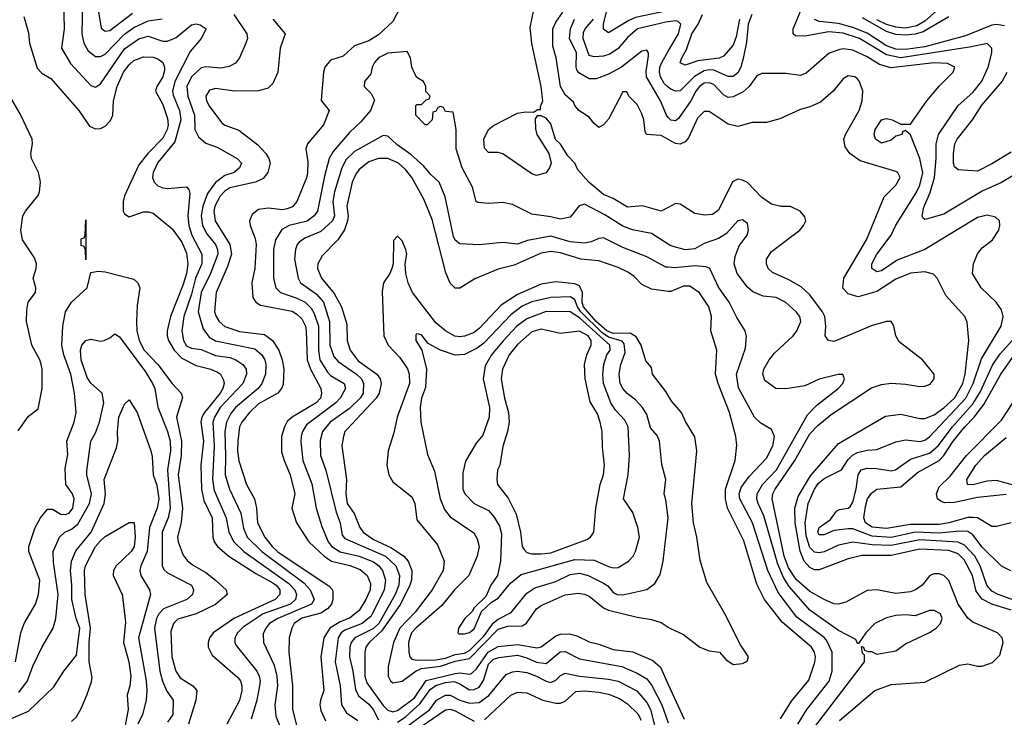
# Model space of a CAD drawing. Header units: inches. Extents: x 1793402 to 1900366, y 320852 to 470679.
# Tile 312 of 604: x 1847293 to 1851402, y 422338 to 425248. Entities that reach past the tile are written whole.
import ezdxf

# ---------------------------------------------------------------- set-up
doc = ezdxf.new("R2010")
doc.units = ezdxf.units.IN
doc.header["$MEASUREMENT"] = 0
doc.layers.add('B8442', color=7, linetype='Continuous')
doc.layers.add('B8452', color=7, linetype='Continuous')

msp = doc.modelspace()

# ---------------------------------------------------------------- linework, layer by layer
at = {"layer": 'B8442', "color": 4}
for points, elevation in [([(1850000, 425288.7), (1849990, 425283.5), (1849862.8, 425257.2), (1849834.6, 425245.4), (1849750, 425194), (1849730, 425208.7), (1849729.6, 425229.6), (1849758.4, 425350), (1849785.7, 425390), (1849810, 425405.5), (1849930, 425443.1), (1850000, 425482.4)], 304), ([(1847476.3, 425330), (1847479.3, 425210), (1847467.3, 425130), (1847505.5, 425065.5), (1847590, 424974), (1847610, 424966.8), (1847630, 424980.7), (1847730, 425126.4), (1847790, 425168.7), (1847830, 425179.5), (1847890, 425159.3), (1847910, 425159.3), (1847946.3, 425173.7), (1848010, 425227.3), (1848030, 425230.6), (1848046.8, 425226.8), (1848071.3, 425210), (1848050.7, 425170), (1848004.9, 425115.1), (1847940.9, 424990), (1847931.6, 424950), (1847933.9, 424933.9), (1847960.3, 424870), (1847966.3, 424830), (1847940.8, 424739.2), (1847870, 424652.3), (1847850.7, 424610.7), (1847848, 424590), (1847854.8, 424570), (1847870, 424554.8), (1847890, 424547.3), (1847910, 424544.9), (1847990, 424550.8), (1847999.8, 424539.8), (1848002.8, 424522.8), (1847995.6, 424430), (1847999, 424390), (1848011.6, 424350), (1848054, 424270), (1848053.1, 424230), (1848026.9, 424170), (1848010, 424102.7), (1847978.9, 424010), (1847970.4, 423950), (1847976.4, 423910), (1847990, 423888.4), (1848010, 423878.4), (1848050, 423872.2), (1848110, 423847.2), (1848170, 423839.5), (1848194.8, 423830), (1848224, 423810), (1848238, 423790), (1848239.3, 423770), (1848224.9, 423730), (1848130.3, 423630), (1848106.3, 423590), (1848099.6, 423570), (1848104.4, 423470), (1848098.5, 423330), (1848104.8, 423284.8), (1848155.3, 423170), (1848166.7, 423110), (1848186.4, 423070), (1848228.4, 423030), (1848416.3, 422896.3), (1848441.1, 422870), (1848448.8, 422850), (1848444.9, 422830), (1848423.8, 422810), (1848310, 422769.8), (1848226.1, 422713.9), (1848202.4, 422690), (1848190.5, 422670), (1848190.5, 422650), (1848197.3, 422637.3), (1848283, 422530), (1848292.7, 422510), (1848296.4, 422490), (1848294, 422470), (1848283.1, 422410), (1848259.1, 422330)], 308), ([(1847555.3, 425330), (1847552.4, 425190), (1847560.5, 425150), (1847578.7, 425118.7), (1847610, 425095.5), (1847630, 425094.9), (1847650, 425104.4), (1847730, 425187.4), (1847770, 425215.6), (1847830, 425244.2), (1847887.6, 425252.4)], 312), ([(1847621.3, 425290), (1847633.7, 425213.7), (1847650, 425200.7), (1847670, 425203), (1847764.1, 425275.9)], 316), ([(1848881.1, 425298.9), (1848850, 425241.2), (1848790, 425185.1), (1848750, 425160.7), (1848690, 425139.5), (1848643.1, 425096.9), (1848590, 425079.6), (1848567.2, 425050), (1848561.1, 425030), (1848551.3, 424911.3), (1848584.7, 424870), (1848561, 424810), (1848494.8, 424730), (1848486.8, 424710), (1848495.9, 424655.9), (1848494.4, 424610), (1848490, 424588.7), (1848450.3, 424489.7), (1848431.8, 424468.2), (1848410, 424459.6), (1848390, 424455.6), (1848330, 424462.4), (1848290, 424456.9), (1848263.8, 424436.2), (1848252.7, 424410), (1848254.4, 424390), (1848275.8, 424335.8), (1848280.3, 424310), (1848274.4, 424210), (1848262.4, 424150), (1848266, 424090), (1848279.1, 424070), (1848298, 424058), (1848430, 424031.8), (1848450, 424020.4), (1848470, 424000.5), (1848485.3, 423970), (1848488.8, 423950), (1848492.9, 423830), (1848507, 423790), (1848550.4, 423710), (1848552.7, 423690), (1848548.2, 423670), (1848530, 423649.7), (1848430.6, 423590), (1848410, 423572), (1848398, 423550), (1848385.5, 423510), (1848386.2, 423446.2), (1848396.3, 423410), (1848422.4, 423350), (1848441.6, 423270), (1848428.5, 423210), (1848448, 423150), (1848499.3, 423070), (1848564.4, 423010), (1848594, 422990), (1848671.1, 422971.1), (1848714.1, 422954.1), (1848743.8, 422930), (1848756.7, 422896.7), (1848755.3, 422870), (1848738, 422830), (1848710, 422783.6), (1848670, 422752.3), (1848630, 422736.5), (1848587, 422710), (1848563.1, 422670), (1848550.3, 422590), (1848562, 422450), (1848548.9, 422410), (1848546.3, 422390), (1848550, 422366), (1848570, 422322.8)], 324), ([(1847310, 425262), (1847330, 425194), (1847334, 425150), (1847366.2, 425046.2), (1847385.8, 425025.8), (1847423.4, 425003.4), (1847540.7, 424870), (1847584.2, 424804.2), (1847610, 424793), (1847630, 424794.9), (1847650, 424803.8), (1847672.7, 424827.3), (1847681.6, 424850), (1847684.2, 424910), (1847699.7, 424970), (1847726.3, 425030), (1847750, 425060.5), (1847770, 425078), (1847810, 425093), (1847850, 425092.4), (1847870, 425084.9), (1847890.7, 425070), (1847898, 425050), (1847897.1, 425037.1), (1847890.4, 425010), (1847866, 424970), (1847860.7, 424950), (1847890, 424894.8), (1847910, 424836), (1847912.7, 424810), (1847908.9, 424790), (1847890, 424754), (1847828.2, 424690), (1847790, 424642.7), (1847730, 424514), (1847724.9, 424490), (1847725.5, 424450), (1847730, 424438), (1847750, 424426), (1847810, 424446.8), (1847830, 424447.3), (1847850, 424441), (1847930, 424376), (1847970, 424320.7), (1847990, 424274.8), (1847995.6, 424230), (1847989, 424190), (1847975.9, 424144.1), (1847922, 424010), (1847908.5, 423950), (1847908.7, 423930), (1847914.9, 423910), (1847938.3, 423870), (1847970, 423836), (1848030, 423805.3), (1848090.3, 423790.3), (1848118.5, 423778.5), (1848130.7, 423770), (1848144.4, 423744.4), (1848146.4, 423730), (1848141.3, 423710), (1848130.3, 423690), (1848064.6, 423610), (1848052.9, 423590), (1848049.1, 423570), (1848060.7, 423490), (1848049.1, 423390), (1848051.4, 423290), (1848062.4, 423242.4), (1848096, 423170), (1848099.5, 423090), (1848104.4, 423070), (1848119.3, 423050), (1848166, 423010), (1848278.2, 422938.2), (1848350, 422899.6), (1848363.7, 422890), (1848378.9, 422870), (1848379.5, 422850), (1848359.3, 422830), (1848190, 422751), (1848100.5, 422690), (1848086, 422670), (1848079.3, 422650), (1848079.3, 422630), (1848096.7, 422596.7), (1848203.9, 422503.9), (1848214.9, 422490), (1848220.4, 422470), (1848220.4, 422450), (1848210, 422408.7), (1848158, 422310)], 304), ([(1848186.8, 425270), (1848240.7, 425190), (1848244, 425170), (1848237.3, 425150), (1848211, 425090), (1848193.4, 425066.6), (1848167.1, 425052.9), (1848133.2, 425046.8), (1848070, 425052), (1848050, 425047), (1848010, 425009.4), (1847990.4, 424970), (1847995.3, 424930), (1848022.6, 424850), (1848024.4, 424790), (1848039.3, 424759.3), (1848070, 424734), (1848117.3, 424717.3), (1848201, 424670), (1848218.8, 424650), (1848210.8, 424630), (1848188.5, 424611.5), (1848150, 424598), (1848110, 424569.6), (1848077.2, 424522.8), (1848056.9, 424470), (1848050.3, 424430), (1848056.5, 424390), (1848074.5, 424354.5), (1848110.3, 424310), (1848118.9, 424290), (1848120.3, 424270), (1848090.2, 424189.8), (1848050.3, 424110), (1848038.3, 424030), (1848058.5, 423958.5), (1848084.5, 423924.5), (1848110, 423908.7), (1848275.2, 423875.2), (1848303.8, 423850), (1848315.8, 423830), (1848320.4, 423810), (1848318.4, 423770), (1848303.8, 423730), (1848288, 423710), (1848194, 423630), (1848174.4, 423605.6), (1848156.5, 423570), (1848149, 423530), (1848152.8, 423427.2), (1848150.3, 423350), (1848168.5, 423290), (1848215.8, 423190), (1848226.8, 423126.8), (1848243.1, 423090), (1848303.1, 423030), (1848479.1, 422899.1), (1848504.9, 422870), (1848522, 422830), (1848510.7, 422810), (1848370.6, 422750), (1848336.3, 422730), (1848320.5, 422710), (1848310, 422686), (1848310.5, 422650), (1848354.9, 422554.9), (1848365.7, 422510), (1848368.7, 422470), (1848357.6, 422390), (1848362.6, 422342.6), (1848396.7, 422256.7)], 312), ([(1848350, 425251.3), (1848401, 425190), (1848380.7, 425130), (1848370.7, 425030), (1848350, 424982), (1848330, 424962.7), (1848290, 424952), (1848190, 424949.6), (1848110, 424962), (1848084.9, 424955.1), (1848070.6, 424930), (1848073.4, 424910), (1848086, 424886), (1848137.5, 424817.5), (1848150, 424808), (1848208.1, 424788.1), (1848286.9, 424726.9), (1848320.5, 424690), (1848332.7, 424670), (1848338, 424650), (1848328.5, 424611.5), (1848310, 424586.6), (1848278, 424570), (1848170, 424546.6), (1848150, 424533.3), (1848130, 424511.8), (1848107.7, 424470), (1848104, 424450), (1848109.2, 424409.2), (1848170.2, 424310.2), (1848176.5, 424270), (1848160.5, 424219.5), (1848113.4, 424110), (1848106.4, 424030), (1848112.7, 424010), (1848126, 423990), (1848149.1, 423969.1), (1848210, 423947.4), (1848314.8, 423934.8), (1848348, 423910), (1848374.4, 423870), (1848388.5, 423830), (1848394.9, 423790), (1848393.1, 423726.9), (1848386.4, 423710), (1848370.6, 423690), (1848290, 423646), (1848252.4, 423610), (1848220.4, 423570), (1848210.3, 423549.7), (1848203.1, 423490), (1848201.7, 423450), (1848207.7, 423407.7), (1848239.3, 423310), (1848272.7, 423250), (1848281.3, 423210), (1848285.3, 423150), (1848315.8, 423090), (1848347.2, 423050), (1848370, 423028.9), (1848584.9, 422884.9), (1848598.4, 422870), (1848600.7, 422860.7), (1848600.3, 422830), (1848594.6, 422810), (1848578, 422790), (1848550, 422772.9), (1848470, 422751.9), (1848439.3, 422730), (1848428.4, 422710), (1848418.4, 422670), (1848415.8, 422610), (1848432, 422470), (1848432.4, 422370), (1848477, 422190)], 316), ([(1850000, 424465.3), (1849970, 424449.3), (1849892.1, 424472.1), (1849830, 424466.6), (1849770, 424502), (1849730, 424519.5), (1849670, 424569.6), (1849622.7, 424622.7), (1849609.4, 424650), (1849581.1, 424681.1), (1849550, 424729), (1849529.3, 424749.3), (1849510, 424814), (1849490, 424838), (1849470, 424848), (1849452.7, 424847.3), (1849444.7, 424835.3), (1849446.4, 424793.6), (1849451, 424770), (1849501, 424690), (1849511, 424650), (1849504.7, 424630), (1849490.7, 424609.3), (1849450, 424599), (1849430, 424605.2), (1849310, 424689), (1849290, 424694), (1849250, 424694), (1849232.9, 424712.9), (1849229.6, 424750.4), (1849249.4, 424790), (1849270, 424807.3), (1849370, 424858.8), (1849404.7, 424864.7), (1849438, 424862), (1849454, 424874), (1849466, 424874), (1849466, 424886), (1849476, 424910), (1849469.6, 424970), (1849429.8, 425149.8), (1849424, 425216), (1849438, 425282)], 324), ([(1850000, 424748.7), (1849970, 424765.6), (1849908.7, 424770), (1849902.7, 424782.7), (1849898, 424830), (1849890, 424855.3), (1849870, 424895.3), (1849835.3, 424930), (1849827.3, 424947.3), (1849810, 424948), (1849750, 424834), (1849730, 424809.2), (1849710, 424799), (1849690, 424815.3), (1849670, 424841.2), (1849626, 424870), (1849609.4, 424890), (1849604.1, 424904.1), (1849570, 424935.1), (1849550, 424969.3), (1849531.6, 425090), (1849518.3, 425138.3), (1849517.6, 425210), (1849530, 425238.8), (1849559.6, 425280.4)], 316), ([(1850000, 424840.9), (1849992, 424850), (1849967.8, 424910), (1849909.6, 425010), (1849907.8, 425032.2), (1849917.5, 425097.5), (1849917.2, 425110), (1849910, 425122), (1849890, 425117.2), (1849804, 425050), (1849750, 425021.6), (1849698.5, 425001.5), (1849670, 425002), (1849626.6, 425026.6), (1849618.7, 425038.7), (1849615.1, 425050), (1849616.8, 425110), (1849588, 425170), (1849591.1, 425210), (1849608.8, 425251.2)], 312), ([(1850000, 425239.2), (1849990, 425237.7), (1849870.8, 425210), (1849830, 425174), (1849791.1, 425128.9), (1849755.9, 425104.1), (1849730, 425096.9), (1849690, 425093.6), (1849670, 425099.5), (1849644.4, 425170), (1849645.5, 425194.5), (1849653.3, 425210), (1849687.3, 425250)], 308), ([(1850000, 424311.7), (1849930, 424357), (1849850, 424372), (1849810, 424387.6), (1849734.9, 424434.9), (1849650, 424479), (1849627.9, 424472.1), (1849590, 424424), (1849550, 424416), (1849510, 424426.6), (1849430, 424437.2), (1849350, 424477.2), (1849310, 424485.2), (1849250, 424481.2), (1849205.2, 424485.2), (1849198, 424490), (1849182.7, 424550), (1849139.5, 424630), (1849115.1, 424710), (1849114, 424790), (1849102, 424862), (1849070, 424866), (1849062, 424882), (1849050, 424886), (1849038, 424882), (1849030, 424866), (1849018, 424862), (1849014, 424830), (1848994, 424810), (1848986, 424810), (1848946, 424850), (1848946, 424890), (1848950, 424894), (1848970, 424894), (1848990, 424914), (1849002, 424918), (1849006, 424930), (1848988.4, 424948.4), (1848988, 424970), (1848978, 424990), (1848950, 425008), (1848942, 425022), (1848929.2, 425050), (1848924, 425090), (1848910, 425115.3), (1848830, 425109.3), (1848791, 425090), (1848774, 425070), (1848764, 425050), (1848758, 425022), (1848732, 424990), (1848731.3, 424970), (1848759.9, 424939.9), (1848773.4, 424913.4), (1848757.3, 424870), (1848717.3, 424822.7), (1848670, 424778), (1848602, 424698), (1848584.9, 424670), (1848564.8, 424595.2), (1848536.4, 424450), (1848521.6, 424430), (1848492.3, 424407.7), (1848418, 424390), (1848387, 424373), (1848360.5, 424330), (1848352.7, 424290), (1848353, 424170), (1848362, 424130), (1848381, 424110), (1848450, 424087.2), (1848484.9, 424070), (1848510, 424045.5), (1848522.6, 424022.6), (1848540.8, 423970), (1848539.6, 423870), (1848546.3, 423830), (1848577.4, 423777.4), (1848590, 423764.4), (1848647.3, 423730), (1848652.7, 423710), (1848630.4, 423670), (1848612.4, 423650), (1848490, 423558.4), (1848474, 423530), (1848468.5, 423510), (1848466.9, 423486.9), (1848475.3, 423410), (1848511.8, 423311.8), (1848530.4, 423210), (1848553.5, 423133.5), (1848581.1, 423070), (1848596.4, 423050), (1848630, 423028.9), (1848710, 423010.2), (1848770, 422987), (1848791.1, 422971.1), (1848807, 422950), (1848820.3, 422910), (1848814.6, 422870), (1848759.5, 422760.5), (1848723, 422730), (1848650, 422701.1), (1848634.4, 422690), (1848622.6, 422670), (1848610.3, 422570), (1848630.3, 422470), (1848635.8, 422390), (1848657, 422357), (1848704.9, 422324.9)], 328), ([(1850000, 424967.4), (1849982.5, 424982.5), (1849967.1, 425010), (1849963.1, 425030), (1849964.8, 425050), (1849972.8, 425070), (1850000, 425117)], 308), ([(1847287, 423533), (1847330, 423594.8), (1847370, 423624.7), (1847387, 423710), (1847387.3, 423790), (1847383.6, 423810), (1847377.6, 423830), (1847344.2, 423890), (1847322, 423990), (1847322.7, 424037.3), (1847329.3, 424070), (1847359, 424110), (1847361.2, 424130), (1847349, 424170), (1847362, 424210), (1847363.6, 424230), (1847355.1, 424255.1), (1847304.5, 424330), (1847298, 424370), (1847306, 424430), (1847317.2, 424450), (1847370, 424514.8), (1847376.3, 424530), (1847380.5, 424570), (1847371.2, 424611.2), (1847342, 424670), (1847339.5, 424690), (1847347.3, 424730), (1847345.6, 424750), (1847295.1, 424855.1), (1847251.6, 424930)], 304), ([(1850000, 424215.5), (1849990, 424216.3), (1849910, 424259.5), (1849810, 424298.4), (1849730, 424338), (1849710, 424336), (1849678, 424322), (1849650, 424316.2), (1849590, 424322), (1849510, 424344.7), (1849412.1, 424327.9), (1849370, 424312.3), (1849310, 424319.3), (1849210, 424309.2), (1849130, 424313.2), (1849110, 424329), (1849103.9, 424343.9), (1849069.4, 424509.4), (1849044, 424570), (1849010, 424601.2), (1848978.7, 424638.7), (1848926, 424686), (1848867.2, 424727.2), (1848830, 424762.7), (1848810, 424766), (1848690, 424698.4), (1848655.2, 424664.8), (1848638, 424630), (1848607.4, 424530), (1848600.3, 424490), (1848607, 424430), (1848599.3, 424410), (1848550, 424364.5), (1848483.4, 424336.6), (1848459.9, 424320.1), (1848450.6, 424310), (1848443.8, 424290), (1848440.5, 424250), (1848454.9, 424170), (1848465.5, 424150), (1848530, 424105.3), (1848560.9, 424070), (1848586.5, 423990), (1848587.7, 423890), (1848603.8, 423843.8), (1848622.5, 423822.5), (1848698.4, 423770), (1848719.3, 423750), (1848728.5, 423730), (1848726.7, 423690), (1848713.7, 423670), (1848670, 423626.3), (1848588.4, 423570), (1848557.1, 423530), (1848547.1, 423492.9), (1848548.4, 423430), (1848570.5, 423369.5), (1848613.3, 423193.3), (1848630.4, 423150), (1848638.4, 423098.4), (1848650, 423083.8), (1848820.4, 423010), (1848863.1, 422970), (1848878, 422930), (1848875.2, 422890), (1848859.6, 422850), (1848792.1, 422730), (1848770, 422708.7), (1848692.4, 422670), (1848676.5, 422650), (1848670.3, 422630), (1848668.9, 422590), (1848683.7, 422530), (1848694.1, 422454.1), (1848707.7, 422427.7), (1848750, 422392.4), (1848768.4, 422370), (1848790, 422327.7)], 332), ([(1850000, 424115.2), (1849930, 424124), (1849890, 424143.7), (1849856.8, 424176.8), (1849833.3, 424193.3), (1849790, 424214), (1849710, 424242.6), (1849635.3, 424250), (1849550, 424275.8), (1849510, 424282), (1849470, 424275.1), (1849356.2, 424223.8), (1849290, 424207), (1849192.3, 424167.7), (1849130, 424129), (1849110, 424129), (1849090, 424148.7), (1849071.7, 424191.7), (1849014.6, 424414.6), (1848980.1, 424500.1), (1848929.8, 424589.8), (1848903.6, 424623.6), (1848874, 424650), (1848830, 424669.7), (1848790, 424669.7), (1848750, 424655.1), (1848710, 424623.7), (1848695.8, 424604.2), (1848681.3, 424570), (1848658.4, 424470), (1848663.7, 424430), (1848661.7, 424410), (1848648.2, 424371.8), (1848620.4, 424330), (1848556.1, 424263.9), (1848537.3, 424230), (1848536.3, 424210), (1848553, 424170), (1848606, 424106), (1848635.5, 424050), (1848658, 423978), (1848660.4, 423910), (1848672.2, 423870), (1848705.7, 423825.7), (1848783.1, 423770), (1848798, 423750), (1848801.7, 423730), (1848792.9, 423690), (1848781.1, 423670), (1848659.5, 423540.5), (1848650.6, 423530), (1848644, 423510), (1848637.3, 423470), (1848656.4, 423330), (1848654, 423270), (1848660.2, 423230), (1848689, 423189), (1848712.7, 423130), (1848726, 423110), (1848770, 423079.6), (1848845.4, 423045.4), (1848895.8, 423010), (1848914.6, 422990), (1848929, 422950), (1848928, 422910), (1848921.8, 422890), (1848882.6, 422810), (1848802.7, 422697.3), (1848752, 422650), (1848737.6, 422630), (1848733.7, 422610), (1848733.8, 422510), (1848742.5, 422482.5), (1848810, 422387.2), (1848830, 422367.6), (1848850, 422361.5), (1848870, 422366.5), (1848940.5, 422419.5), (1848990, 422491.8), (1849110, 422520.9), (1849130, 422523.2), (1849170, 422518), (1849178.8, 422521.2), (1849200.2, 422539.8), (1849248.4, 422610), (1849290, 422632.8), (1849370, 422641.6), (1849452.7, 422627.3), (1849470, 422632.2), (1849530, 422677.6), (1849550, 422684.9), (1849586.7, 422686.7), (1849617.7, 422677.7), (1849670, 422653), (1849710, 422643.8), (1849770, 422621.3), (1849851.8, 422611.8), (1849934.7, 422574.7), (1849967.1, 422547.1), (1850000, 422474.9)], 336), ([(1850000, 423680.4), (1849990, 423697.2), (1849934, 423770), (1849930, 423798), (1849905.6, 423825.6), (1849887.3, 423890), (1849865.6, 423925.6), (1849841.3, 423941.3), (1849770, 423939.3), (1849743.2, 423950), (1849698.8, 423990), (1849646.2, 424050), (1849641.1, 424070), (1849642, 424110), (1849630, 424138), (1849610, 424146), (1849530, 424154.3), (1849470, 424144.7), (1849370, 424102.6), (1849302.4, 424057.6), (1849210, 423959.5), (1849190, 423943.6), (1849150, 423928), (1849130, 423924.7), (1849108.5, 423928.5), (1849069.8, 423949.8), (1849030, 423983.6), (1848932, 424110), (1848914.5, 424150), (1848904, 424190), (1848902, 424230), (1848908.7, 424270), (1848904, 424290), (1848890, 424326), (1848870, 424346), (1848852.7, 424327.3), (1848851.3, 424230), (1848846, 424210), (1848838, 424190), (1848811, 424150), (1848805.2, 424114.8), (1848813.4, 423930), (1848830.4, 423890.4), (1848879.4, 423839.4), (1848911.3, 423791.3), (1848918.9, 423770), (1848919.6, 423730), (1848868.2, 423590), (1848855.2, 423524.8), (1848830.6, 423450), (1848826, 423390), (1848834, 423350), (1848850, 423321), (1848930, 423258), (1848942, 423230), (1848950, 423162), (1849037.1, 423057.1), (1849064.9, 422990), (1849060.7, 422950), (1849014.4, 422870), (1848943.9, 422776.1), (1848879, 422710), (1848853.1, 422650), (1848830.4, 422550), (1848830.4, 422510), (1848840.5, 422490), (1848850, 422482.4), (1848890, 422488.7), (1848948, 422532), (1848970, 422541.9), (1849050, 422550.8), (1849110, 422572.1), (1849170, 422583.2), (1849290, 422706.2), (1849330, 422718.8), (1849390, 422720.3), (1849408.5, 422731.5), (1849449.6, 422790), (1849470, 422804.4), (1849570, 422848.4), (1849624.4, 422855.6), (1849650, 422852.2), (1849670, 422843.8), (1849730, 422794.9), (1849750, 422784.9), (1849870, 422755.3), (1849930, 422746), (1849970, 422733.4), (1850000, 422714.6)], 344), ([(1847276.3, 422570), (1847297.6, 422690), (1847312.3, 422730), (1847359.3, 422810), (1847372.3, 422850), (1847378, 422910), (1847331.6, 423030), (1847331.6, 423050), (1847357.6, 423130), (1847379.5, 423170), (1847410, 423206.8), (1847430, 423206.8), (1847465.3, 423185.3), (1847484.1, 423184.1), (1847499.3, 423190), (1847515.1, 423210), (1847520.9, 423250), (1847513.2, 423270), (1847486, 423310), (1847483.6, 423376.4), (1847494.8, 423434.8), (1847489.5, 423490), (1847520.7, 423570), (1847529.6, 423610), (1847522.4, 423690), (1847507.3, 423770), (1847477.3, 423850), (1847468.5, 423890), (1847472.7, 423970), (1847484.5, 424030), (1847510, 424070.6), (1847575.3, 424130), (1847590, 424194), (1847621.2, 424198.8), (1847650, 424196.3), (1847770, 424166), (1847786, 424150), (1847794, 424130), (1847784.1, 424055.9), (1847781.3, 423990), (1847782, 423950), (1847791.6, 423910), (1847813.4, 423870), (1847870, 423810.4), (1847930, 423730.5), (1847967.7, 423690), (1847972.2, 423672.2), (1847947.7, 423590), (1847969.1, 423490), (1847966.7, 423430), (1847954.7, 423350), (1847972.7, 423210), (1847967.7, 423152.3), (1847952.2, 423090), (1847954, 423070), (1847974.9, 423014.9), (1847991.7, 422991.7), (1848014, 422974), (1848070, 422942), (1848110.5, 422910), (1848154.8, 422870), (1848158.8, 422850), (1848110, 422808.2), (1848030, 422769.7), (1847952.9, 422747.1), (1847934.9, 422730), (1847923.9, 422696.1), (1847928.8, 422590), (1847944.4, 422530), (1847963.4, 422503.4), (1848016.3, 422470), (1848033, 422450), (1848028.4, 422410), (1847997.1, 422310)], 296), ([(1847290, 422442), (1847325.6, 422490), (1847348, 422552), (1847387.7, 422632.3), (1847433.2, 422710), (1847444.5, 422750), (1847453.5, 422850), (1847434.5, 422985.5), (1847432.7, 423030), (1847459.3, 423090), (1847481.2, 423110), (1847510, 423123.1), (1847536.3, 423143.7), (1847584.4, 423230), (1847593, 423270), (1847573.3, 423350), (1847573.4, 423366.6), (1847589.5, 423490), (1847610, 423524.7), (1847627, 423570), (1847644.5, 423650), (1847637.2, 423690), (1847590, 423732.3), (1847575.2, 423755.2), (1847549.6, 423830), (1847546.6, 423870), (1847553.2, 423890), (1847570, 423910.7), (1847590, 423916.3), (1847630, 423906.8), (1847646, 423910), (1847670, 423921), (1847690, 423938), (1847710, 423926), (1847818.9, 423778.9), (1847848.2, 423730), (1847857.1, 423710), (1847870, 423632), (1847910.3, 423530), (1847921.5, 423490), (1847922, 423450), (1847910.2, 423370), (1847920.9, 423210), (1847913.4, 423170), (1847887.4, 423110), (1847888, 422970), (1847894.9, 422954.9), (1847910, 422940.7), (1848010.8, 422890), (1848018.8, 422870), (1848014.8, 422850), (1847991, 422830), (1847894, 422790), (1847874.4, 422770), (1847864.2, 422750), (1847856, 422710), (1847878, 422530), (1847889.1, 422489.1), (1847907.2, 422447.2), (1847933.4, 422410), (1847932.4, 422350), (1847910, 422318)], 292), ([(1847230, 422320.7), (1847330, 422364), (1847435.3, 422464.7), (1847477.2, 422530), (1847530, 422598), (1847543.6, 422710), (1847529.6, 422750), (1847511.5, 422830), (1847511.5, 422890), (1847505.4, 422950), (1847509.7, 422990), (1847527.1, 423032.9), (1847591.3, 423110), (1847646, 423230), (1847651, 423269), (1847646, 423330), (1847697.3, 423462.7), (1847703, 423490), (1847701.6, 423530), (1847707.6, 423590), (1847730, 423644.7), (1847750, 423662), (1847784, 423610), (1847841, 423450), (1847846.8, 423426.8), (1847850.4, 423350), (1847866, 423306), (1847873.8, 423250), (1847867.4, 423210), (1847835.6, 423130), (1847824.6, 423030), (1847798.8, 422970), (1847794.8, 422950), (1847798.8, 422930), (1847834.8, 422870), (1847839.1, 422850), (1847788.5, 422670), (1847820.4, 422490), (1847824.4, 422450), (1847821.6, 422410), (1847806, 422350), (1847785.7, 422310)], 288), ([(1847510, 422320.7), (1847530, 422340.7), (1847550, 422374.8), (1847573.3, 422430), (1847593.5, 422486.5), (1847595.2, 422504.8), (1847582.7, 422570), (1847583.1, 422650), (1847588.9, 422710), (1847567.1, 422850), (1847564.2, 422950), (1847567.8, 422970), (1847609.7, 423050), (1847630, 423074.9), (1847650, 423092.7), (1847750, 423151.3), (1847770.7, 423150.7), (1847774.9, 423090), (1847770.4, 423050), (1847758, 423030), (1847696.3, 422970), (1847684.9, 422950), (1847683, 422930), (1847721.6, 422850), (1847724.4, 422830), (1847734.4, 422734.4), (1847726, 422650), (1847748.5, 422570), (1847756.5, 422510), (1847753.4, 422470), (1847742, 422430), (1847745.7, 422370), (1847710, 422179)], 284), ([(1848870, 422317.3), (1848901.4, 422338.6), (1848964.2, 422395.8), (1849006.4, 422453.6), (1849029.2, 422470.8), (1849070, 422483.5), (1849106.8, 422486.8), (1849130, 422478), (1849170, 422452.7), (1849190, 422454.4), (1849210, 422464.4), (1849228.7, 422491.3), (1849250, 422559.1), (1849270, 422581.3), (1849292.5, 422587.5), (1849370, 422597.4), (1849410, 422586), (1849450, 422567.6), (1849490, 422562.4), (1849548.5, 422611.5), (1849570, 422612.7), (1849630, 422582.4), (1849806, 422550), (1849870, 422521.6), (1849910, 422498), (1849931.3, 422471.3), (1849973.4, 422390), (1850000, 422314.7)], 332), ([(1848896.3, 422290), (1849004.2, 422370), (1849032.3, 422410), (1849070, 422430.4), (1849090, 422430.4), (1849130.6, 422410), (1849170, 422396.9), (1849210, 422400.3), (1849250.7, 422429.3), (1849324, 422516), (1849350, 422528.2), (1849370, 422530.3), (1849410, 422524.9), (1849450, 422510.3), (1849490, 422488.4), (1849510, 422483.8), (1849530, 422493.4), (1849550, 422512.7), (1849570, 422521.6), (1849630, 422510.3), (1849750, 422497), (1849790, 422488.7), (1849869, 422449), (1849910, 422399.3), (1849926.3, 422370), (1849956, 422250)], 328), ([(1849232.5, 422327.5), (1849342.7, 422430), (1849370, 422442.4), (1849410, 422439.5), (1849476, 422410), (1849530, 422397), (1849550, 422397.6), (1849570, 422404.9), (1849614.5, 422445.5), (1849650, 422448.8), (1849710, 422443.1), (1849750, 422434.9), (1849796.9, 422416.9), (1849830, 422394.9), (1849872.4, 422352.4), (1849886.6, 422326.6)], 324), ([(1848915.8, 422264.2), (1849070, 422368.9), (1849090, 422371.6), (1849110, 422365.3), (1849190, 422321.6)], 324)]:
    msp.add_lwpolyline(points, dxfattribs=dict(at, elevation=elevation))
for points, elevation in [([(1847570, 424246), (1847567.3, 424287.3), (1847562, 424302), (1847550, 424306), (1847549.3, 424310), (1847550, 424334), (1847562, 424338), (1847566, 424350), (1847570, 424414)], 296), ([(1849592, 424092), (1849509.6, 424089.6), (1849430, 424071.1), (1849390, 424052.8), (1849342.3, 424017.7), (1849230, 423898.7), (1849201.8, 423878.2), (1849150, 423852), (1849110, 423849.4), (1849049.2, 423869.2), (1848997.2, 423897.2), (1848970, 423934), (1848950, 423938), (1848946, 423934), (1848946, 423910), (1848972, 423870), (1848990.7, 423790), (1848986.2, 423713.8), (1848970.6, 423670), (1848964.9, 423630), (1848967.7, 423570), (1848994.4, 423434.4), (1849024.5, 423364.5), (1849048, 423250), (1849065.7, 423205.7), (1849090, 423174.8), (1849188, 423108), (1849202.5, 423082.5), (1849210.6, 423050), (1849202.8, 423010), (1849167.7, 422930), (1849107.7, 422870), (1849054.9, 422805.1), (1848946, 422710), (1848928.5, 422690), (1848921.3, 422670), (1848916.4, 422650), (1848917.1, 422610), (1848920.7, 422590), (1848930, 422580.7), (1848950, 422575.8), (1849030, 422577.2), (1849070, 422584.3), (1849110, 422600.2), (1849150, 422605.4), (1849170, 422616.9), (1849230, 422676.5), (1849270, 422731.7), (1849290, 422748), (1849344, 422776), (1849410, 422856.3), (1849442.3, 422877.7), (1849530, 422904.9), (1849590, 422933.4), (1849630, 422939.5), (1849666, 422930), (1849730, 422898), (1849747, 422887), (1849770, 422859.1), (1849786, 422850), (1849810, 422848.4), (1849910, 422870.6), (1849944.1, 422895.9), (1849965.6, 422934.4), (1849978, 422990), (1849999.5, 423170), (1849990, 423246), (1849982.7, 423270), (1849989.3, 423330), (1849972.3, 423392.3), (1849963.7, 423490), (1849953.1, 423513.1), (1849926.2, 423546.2), (1849910, 423602), (1849892.7, 423630), (1849862.7, 423662.7), (1849828.3, 423688.3), (1849809.8, 423709.8), (1849799.6, 423730), (1849795.1, 423770), (1849802.4, 423810), (1849819.8, 423860.2), (1849816.2, 423896.2), (1849807, 423907), (1849750, 423923.8), (1849723.2, 423943.2), (1849635, 424030), (1849620.6, 424050), (1849610, 424079.5)], 348), ([(1849490, 424031.1), (1849410, 424000.5), (1849368.4, 423970), (1849311.3, 423908.7), (1849261.6, 423850), (1849235.1, 423804.9), (1849228, 423750), (1849254, 423630), (1849253, 423590), (1849225.4, 423514.6), (1849198, 423482), (1849153.2, 423406.8), (1849142.5, 423357.5), (1849142, 423290), (1849150.7, 423270), (1849190, 423230.7), (1849250, 423200.7), (1849273.3, 423173.3), (1849295.6, 423135.6), (1849304.1, 423104.1), (1849299.1, 422990), (1849286.8, 422930), (1849258.8, 422890), (1849238, 422842), (1849190, 422795.3), (1849181, 422779), (1849151.3, 422750), (1849124.7, 422710), (1849122, 422690), (1849126, 422686), (1849150, 422686), (1849170, 422691.3), (1849190, 422706.8), (1849220.2, 422779.8), (1849262, 422818), (1849290, 422834.8), (1849342, 422898), (1849386.5, 422933.5), (1849610, 422996), (1849690, 422993.7), (1849750, 422966.7), (1849770, 422961.6), (1849790, 422963), (1849833.2, 422990), (1849852.7, 423010), (1849863.7, 423030), (1849879.3, 423090), (1849873.2, 423130), (1849851.9, 423191.9), (1849813.2, 423250), (1849832.7, 423350), (1849838, 423430), (1849832.3, 423550), (1849818.3, 423578.3), (1849780.1, 423620.1), (1849759.6, 423650), (1849729.6, 423730), (1849727.3, 423770), (1849731.5, 423810), (1849743.6, 423850), (1849756.9, 423870), (1849755.6, 423890), (1849630, 424004.4), (1849590, 424029.7)], 352), ([(1849470, 423957.6), (1849430, 423945.6), (1849370, 423893.6), (1849335.8, 423850), (1849308.5, 423790), (1849303.1, 423750), (1849315.8, 423670), (1849332.4, 423610), (1849335.3, 423570), (1849328.5, 423530), (1849310, 423468), (1849297.1, 423390), (1849287.3, 423370), (1849284, 423330), (1849287.3, 423310), (1849331.9, 423251.9), (1849365.7, 423185.7), (1849383.8, 423110), (1849390.5, 423050), (1849398.3, 423038.3), (1849410, 423026), (1849430, 423020.4), (1849470, 423019.5), (1849510, 423024.6), (1849659.5, 423080.5), (1849675.3, 423090), (1849688.7, 423110), (1849697.2, 423210), (1849716, 423310), (1849729.5, 423350), (1849734, 423390), (1849725.4, 423465.4), (1849723.6, 423530), (1849715.6, 423570), (1849703.8, 423603.8), (1849674.3, 423654.3), (1849652.8, 423750), (1849649.6, 423810.4), (1849659.5, 423850), (1849678, 423890), (1849678, 423910), (1849665.2, 423930), (1849630, 423949.4), (1849550, 423939.6)], 356)]:
    msp.add_lwpolyline(points, close=True, dxfattribs=dict(at, elevation=elevation))
at = {"layer": 'B8452', "color": 4}
for points, elevation in [([(1851130, 425295.6), (1851070, 425242.3), (1851037, 425223), (1850990, 425213.3), (1850950, 425217), (1850910, 425228.4), (1850870, 425248.5)], 292), ([(1850347.9, 425270), (1850332.9, 425230), (1850325.7, 425154.3), (1850312.8, 425087.2), (1850302, 425050), (1850290, 425027), (1850270, 425011.8), (1850250, 425011.5), (1850190, 425037.3), (1850170, 425039.8), (1850150, 425035.6), (1850108.6, 425011.4), (1850050, 424951.8), (1850030, 424949.6), (1850010, 424958.7), (1850000, 424967.4)], 308), ([(1850297.5, 425250), (1850282.7, 425177.3), (1850270, 425142.7), (1850230, 425096), (1850211.8, 425088.2), (1850123, 425077), (1850070, 425059.3), (1850050, 425068), (1850056, 425090), (1850075.2, 425124.8), (1850097.7, 425190), (1850125.1, 425230), (1850142.6, 425270)], 304), ([(1851470, 424616), (1851390.3, 424569.7), (1851310, 424533.6), (1851150, 424437), (1851076.4, 424416.4), (1851070, 424415.3), (1851062, 424422), (1851059, 424430), (1851066.8, 424466.8), (1851092.3, 424527.7), (1851111.1, 424590), (1851118, 424670), (1851117.6, 424730), (1851127.6, 424770), (1851209, 424890), (1851270, 424944.9), (1851307.9, 424992.1), (1851334, 425050), (1851349.5, 425110), (1851349.3, 425130), (1851330, 425149.3), (1851265.2, 425134.8), (1850970, 425089), (1850910, 425102.4), (1850798.4, 425170), (1850730, 425191.8), (1850670, 425197.3), (1850570, 425179.6), (1850530, 425181.2), (1850521.2, 425190), (1850520.9, 425210), (1850553.1, 425286.9)], 308), ([(1851402.7, 425222.7), (1851370, 425228), (1851350, 425225.1), (1851239.5, 425180.5), (1851070, 425135.2), (1850990, 425124), (1850950, 425125.7), (1850910, 425139), (1850830, 425192), (1850770, 425216), (1850710, 425233.2), (1850630, 425241.5), (1850609.8, 425249.8)], 304), ([(1851170, 425260.5), (1851062.8, 425197.2), (1851030, 425187.6), (1850990, 425183.4), (1850950, 425186.3), (1850910, 425199.1), (1850810, 425256.8)], 296), ([(1850000, 425117), (1850042.4, 425190), (1850052, 425230), (1850041.2, 425241.2), (1850030, 425243.7), (1850000, 425239.2)], 308), ([(1851450, 422823.5), (1851376, 422850), (1851350, 422864.7), (1851328.9, 422888.9), (1851301, 422970), (1851279.7, 423010), (1851236.5, 423056.5), (1851210, 423068.6), (1851050, 423078.5), (1850930, 423054.2), (1850850, 423057.4), (1850770, 423068.4), (1850710, 423056.3), (1850650, 423028), (1850630, 423024.2), (1850610, 423027.3), (1850590, 423047), (1850574.5, 423094.5), (1850571, 423149), (1850584, 423230), (1850609.8, 423290), (1850625.9, 423314.1), (1850650, 423334.9), (1850722.7, 423370), (1850750, 423413.4), (1850768.5, 423431.5), (1850790, 423442.4), (1850830, 423452.4), (1850870, 423455.5), (1850950, 423487.3), (1850990, 423496.3), (1851051.1, 423488.9), (1851070, 423494.4), (1851090, 423508.4), (1851241.5, 423670), (1851272, 423730), (1851306.9, 423833.1), (1851389.4, 423970), (1851397.2, 424010), (1851390, 424038), (1851368.7, 424070), (1851305.2, 424130), (1851269.2, 424190), (1851273.2, 424230), (1851290, 424271.3), (1851310, 424296), (1851353.2, 424330), (1851379, 424370), (1851384, 424390), (1851382, 424410), (1851364.7, 424424.7), (1851330, 424433.2), (1851290, 424422.7), (1851070.3, 424289.7), (1850955.1, 424244.9), (1850890, 424200.9), (1850870, 424197.2), (1850849.2, 424210), (1850849.4, 424230), (1850869.6, 424270), (1850929.5, 424350), (1850950, 424390.8), (1851033.9, 424526.1), (1851050, 424558.8), (1851062, 424610), (1851049.7, 424669.7), (1851010, 424768), (1850990, 424786), (1850978, 424782), (1850974, 424770), (1850950, 424762), (1850930, 424745.2), (1850890, 424733.2), (1850864, 424750), (1850859.3, 424770), (1850862.7, 424790), (1850889.6, 424830.4), (1850910, 424836), (1850934, 424830), (1850970, 424812), (1851010, 424812), (1851079.3, 424910), (1851130, 424970.7), (1851188.7, 425030), (1851195.3, 425050), (1851165.6, 425065.6), (1851110, 425068), (1850928.1, 425048.1), (1850881, 425061), (1850830, 425093), (1850770, 425121.6), (1850730, 425127), (1850715.2, 425124.8), (1850670.5, 425109.5), (1850575.3, 425024.7), (1850550, 425015.3), (1850490, 425024), (1850390, 425024), (1850370, 425014), (1850337.3, 424970), (1850311.8, 424948.2), (1850270, 424927.3), (1850250, 424924.5), (1850230, 424934.5), (1850190, 424977.6), (1850170, 424985.6), (1850150, 424983), (1850130, 424969.6), (1850115.3, 424950), (1850093.4, 424910), (1850043.1, 424836.9), (1850030, 424826), (1850010, 424829.4), (1850000, 424840.9)], 312), ([(1851430, 422785.3), (1851349.8, 422809.8), (1851310, 422831.3), (1851284.8, 422864.8), (1851268.6, 422930), (1851235, 422995), (1851210, 423019.8), (1851170, 423034.6), (1851050, 423039.8), (1850930, 423013.1), (1850807.4, 423012.6), (1850750, 422998.7), (1850630, 422952.8), (1850610, 422952.8), (1850590, 422963.5), (1850566.4, 422990), (1850550.6, 423030.6), (1850529, 423150), (1850527.7, 423210), (1850541.3, 423258.7), (1850593.9, 423346.1), (1850710, 423480.5), (1850905.6, 423594.4), (1850970, 423602.4), (1851050, 423584.4), (1851070, 423584.4), (1851110, 423600.3), (1851150, 423628.9), (1851193.5, 423670), (1851228.6, 423730), (1851238, 423770), (1851254.5, 423910), (1851246.8, 423986.8), (1851237.2, 424010), (1851157.5, 424097.5), (1851121.2, 424170), (1851106.6, 424186.6), (1851070, 424197), (1851010, 424191.5), (1850950, 424166), (1850870, 424114.3), (1850791.8, 424091.8), (1850750, 424104.5), (1850728.1, 424128.1), (1850731.8, 424170), (1850826.6, 424330), (1850901.2, 424510), (1850950, 424558), (1850968, 424590), (1850958, 424610), (1850950, 424615.3), (1850800.1, 424660.1), (1850757.2, 424690), (1850737.5, 424717.5), (1850732.3, 424750), (1850739.5, 424770), (1850797, 424870), (1850809.5, 424910), (1850812, 424950), (1850797.2, 424990), (1850790, 425002), (1850778, 425010), (1850750, 425014), (1850730, 425001.2), (1850687.3, 424950), (1850635.1, 424904.9), (1850590, 424885.1), (1850547, 424873), (1850465.8, 424834.2), (1850410, 424819.3), (1850350, 424819), (1850290, 424802.7), (1850250, 424812.3), (1850170, 424866), (1850150, 424865.2), (1850122.3, 424837.7), (1850083.9, 424756.1), (1850070, 424739.3), (1850050, 424729.5), (1850030, 424731.8), (1850000, 424748.7)], 316), ([(1851430, 424696), (1851350, 424646.6), (1851290, 424617.2), (1851210, 424622), (1851194, 424634), (1851189.5, 424649.5), (1851189.6, 424690), (1851196.2, 424730), (1851205.1, 424750), (1851269.6, 424830), (1851307.9, 424892.1), (1851393.3, 424990), (1851413.3, 425030)], 304), ([(1850714.9, 422325.1), (1850862, 422450), (1850930, 422475.5), (1851070, 422484.9), (1851215.3, 422555.3), (1851250, 422561), (1851290, 422550.8), (1851309.1, 422550.9), (1851353.2, 422566.8), (1851383.1, 422596.9), (1851397.2, 422650), (1851393.2, 422670), (1851373.2, 422690), (1851270, 422735.6), (1851250, 422751.6), (1851209.8, 422809.8), (1851170, 422909), (1851150, 422929.3), (1851130, 422937), (1851110, 422937), (1851091.3, 422930), (1851058.8, 422890), (1851031, 422870), (1851010, 422862), (1850950, 422854.5), (1850870, 422869.4), (1850830, 422866.6), (1850740.9, 422819.1), (1850710, 422809.6), (1850690, 422812), (1850650.7, 422829.3), (1850590, 422863.5), (1850533.2, 422913.2), (1850502, 422962), (1850483.7, 423010), (1850432.8, 423250), (1850436.3, 423270), (1850446.3, 423290), (1850528.4, 423410), (1850590, 423520.4), (1850624, 423556), (1850679, 423601), (1850847.2, 423712.8), (1850890, 423727), (1850930, 423732.2), (1850990, 423728.5), (1851050, 423717.6), (1851070, 423719.5), (1851092.3, 423727.7), (1851109.5, 423750.5), (1851109.5, 423770), (1851060.9, 423830), (1850963.9, 423903.9), (1850949.2, 423930), (1850941.2, 423970), (1850930, 423988.7), (1850910, 423989), (1850850, 423972), (1850702, 423910), (1850690, 423906.6), (1850668, 423910), (1850654, 423930), (1850657, 423970), (1850653.3, 424010), (1850643.6, 424030), (1850590, 424100.9), (1850554.3, 424134.3), (1850503.3, 424163.3), (1850434.2, 424194.2), (1850417.2, 424210), (1850409.3, 424230), (1850409.4, 424250), (1850430, 424281), (1850549, 424370), (1850564, 424390), (1850573.2, 424410), (1850570, 424426), (1850550, 424449), (1850510, 424469.2), (1850470, 424469.2), (1850430, 424479.3), (1850390, 424506.6), (1850330, 424569.3), (1850310, 424579.3), (1850290, 424582.7), (1850268.1, 424571.9), (1850210, 424454), (1850184.5, 424435.5), (1850152.9, 424432.9), (1850110, 424439.3), (1850050, 424479), (1850030, 424481.2), (1850000, 424465.3)], 324), ([(1850607.5, 422292.5), (1850819, 422570), (1850818, 422598), (1850810, 422606), (1850806, 422634), (1850814, 422630), (1850818, 422618), (1850832, 422612), (1850848, 422612), (1850870, 422601), (1850950, 422616), (1850990, 422644.7), (1851090, 422692), (1851118, 422710), (1851135.3, 422730), (1851142, 422750), (1851135.3, 422770), (1851110, 422784), (1851090, 422784), (1851030, 422762), (1850990, 422766), (1850950, 422762.7), (1850910, 422753.2), (1850862, 422730), (1850824.7, 422690), (1850794, 422646), (1850790, 422646), (1850782, 422662), (1850710, 422700.9), (1850590, 422785.1), (1850504, 422884), (1850480.8, 422920.8), (1850456.6, 422976.6), (1850398.2, 423178.2), (1850374.3, 423230), (1850369.6, 423250), (1850371.3, 423270), (1850393.3, 423310), (1850451.1, 423370), (1850580.1, 423599.9), (1850619.7, 423640.3), (1850709, 423710), (1850728.7, 423730), (1850735.3, 423750), (1850728, 423768), (1850708.7, 423768.7), (1850630, 423749), (1850570, 423721.2), (1850490, 423709), (1850449.3, 423709.3), (1850403.2, 423743.2), (1850394, 423770), (1850399, 423790), (1850421.2, 423830), (1850443.3, 423856.7), (1850521.2, 423930), (1850536, 423950), (1850553.2, 423990), (1850549, 424010), (1850534, 424030), (1850490, 424069.2), (1850450, 424089.2), (1850395.5, 424095.5), (1850352.5, 424112.5), (1850330, 424133.2), (1850286.6, 424190), (1850275.1, 424230), (1850278.9, 424261.1), (1850295.1, 424304.9), (1850328.7, 424350), (1850334, 424370), (1850330, 424398), (1850310, 424414), (1850290, 424408.7), (1850243, 424357), (1850210, 424336), (1850150, 424315.1), (1850110, 424292), (1850070, 424287.8), (1850010, 424305.2), (1850000, 424311.7)], 328), ([(1850540.5, 422310), (1850578.4, 422370), (1850670.9, 422489.1), (1850684.2, 422530), (1850684.2, 422610), (1850659.8, 422659.8), (1850650, 422671.5), (1850535.7, 422755.7), (1850458.2, 422858.2), (1850415.4, 422950), (1850351.2, 423150), (1850298, 423250), (1850295.8, 423270), (1850303.3, 423296.7), (1850337.3, 423342.7), (1850410, 423418.8), (1850435.6, 423470), (1850442.7, 423510), (1850430, 423539), (1850385.4, 423565.4), (1850359.3, 423590), (1850293.1, 423713.1), (1850285.1, 423770), (1850322.5, 423877.5), (1850326.3, 423926.3), (1850321.2, 423950), (1850286, 424006), (1850254.5, 424070), (1850210, 424133.2), (1850172.7, 424210), (1850157.6, 424217.6), (1850110, 424221.6), (1850026.9, 424213.1), (1850000, 424215.5)], 332), ([(1850468.2, 422331.8), (1850514.3, 422405.7), (1850586.5, 422493.5), (1850611.3, 422568.7), (1850614, 422590), (1850609.5, 422610), (1850597, 422630), (1850474.6, 422734.6), (1850400.7, 422830), (1850370, 422894), (1850314.6, 423074.6), (1850246.9, 423210), (1850238.3, 423250), (1850238.9, 423290), (1850278.4, 423410), (1850286.3, 423473.7), (1850282, 423510), (1850255.6, 423610), (1850207.3, 423730), (1850196.2, 423770), (1850202.7, 423870), (1850178, 423950), (1850179.5, 424010), (1850169.4, 424050), (1850130, 424109.3), (1850090, 424137), (1850063.4, 424136.6), (1850010, 424114), (1850000, 424115.2)], 336), ([(1851428.9, 422948.9), (1851390, 422968.7), (1851310, 423047.6), (1851270, 423099.5), (1851250, 423113), (1851215.1, 423115.1), (1851130, 423106.5), (1851032, 423110), (1850930, 423088.2), (1850850, 423093.6), (1850770, 423124.2), (1850750, 423124.2), (1850690, 423117.6), (1850650, 423099.5), (1850630, 423099.3), (1850624.2, 423110), (1850629.6, 423130), (1850676.6, 423163.4), (1850702, 423198), (1850714.9, 423205.1), (1850750, 423210.6), (1850760.7, 423219.3), (1850770, 423236), (1850784.5, 423290), (1850791.6, 423350), (1850804.5, 423370), (1850830, 423377.6), (1850870, 423376.4), (1850930, 423366.7), (1850948, 423370), (1851010, 423414.4), (1851090, 423439.5), (1851126.3, 423470), (1851186, 423550), (1851272.6, 423647.4), (1851303.3, 423696.7), (1851352.8, 423807.2), (1851385.3, 423854.7), (1851450, 423926.4)], 308), ([(1851430, 423149.3), (1851370, 423134), (1851350, 423134.5), (1851290, 423169.7), (1851271.9, 423171.9), (1851250, 423171.8), (1851170, 423148.9), (1851130, 423142.2), (1851010, 423142.2), (1850910, 423126.4), (1850850, 423130.9), (1850823.1, 423150), (1850816.4, 423170), (1850822.8, 423217.2), (1850831.6, 423250), (1850847.3, 423272.7), (1850870, 423290.4), (1850970, 423299.5), (1851040.3, 423359.7), (1851129.6, 423410), (1851149.7, 423430), (1851189.2, 423490.8), (1851236.9, 423550), (1851276.4, 423590), (1851316.9, 423643.1), (1851387.1, 423770), (1851472.1, 423890)], 304), ([(1850000, 422714.6), (1850009, 422709), (1850063.4, 422683.4), (1850132, 422630), (1850170, 422616), (1850214, 422610), (1850239.6, 422579.6), (1850270, 422558), (1850310, 422562), (1850328.4, 422571.6), (1850334, 422590), (1850300.9, 422640.9), (1850236, 422770), (1850160.1, 422900.1), (1850132.5, 422992.5), (1850119.3, 423090), (1850104.5, 423150), (1850098.4, 423230), (1850118.7, 423450), (1850110, 423508.7), (1850071.7, 423571.7), (1850055.1, 423610), (1850015.1, 423655.1), (1850000, 423680.4)], 344), ([(1851410, 423267.4), (1851290, 423254.5), (1851194.2, 423234.2), (1851153.4, 423233.4), (1851138.7, 423238.7), (1851122.7, 423250), (1851118.4, 423270), (1851130, 423299.1), (1851175.4, 423344.6), (1851244.7, 423430), (1851390, 423578), (1851437.4, 423650)], 296), ([(1851450, 423304.2), (1851370, 423326.6), (1851330, 423323), (1851270, 423307.3), (1851248.7, 423310), (1851246, 423330), (1851283.6, 423390), (1851319.6, 423430), (1851410, 423504.9)], 292), ([(1850000, 422474.9), (1850066, 422330)], 336)]:
    msp.add_lwpolyline(points, dxfattribs=dict(at, elevation=elevation))

doc.saveas('drawing.dxf')
